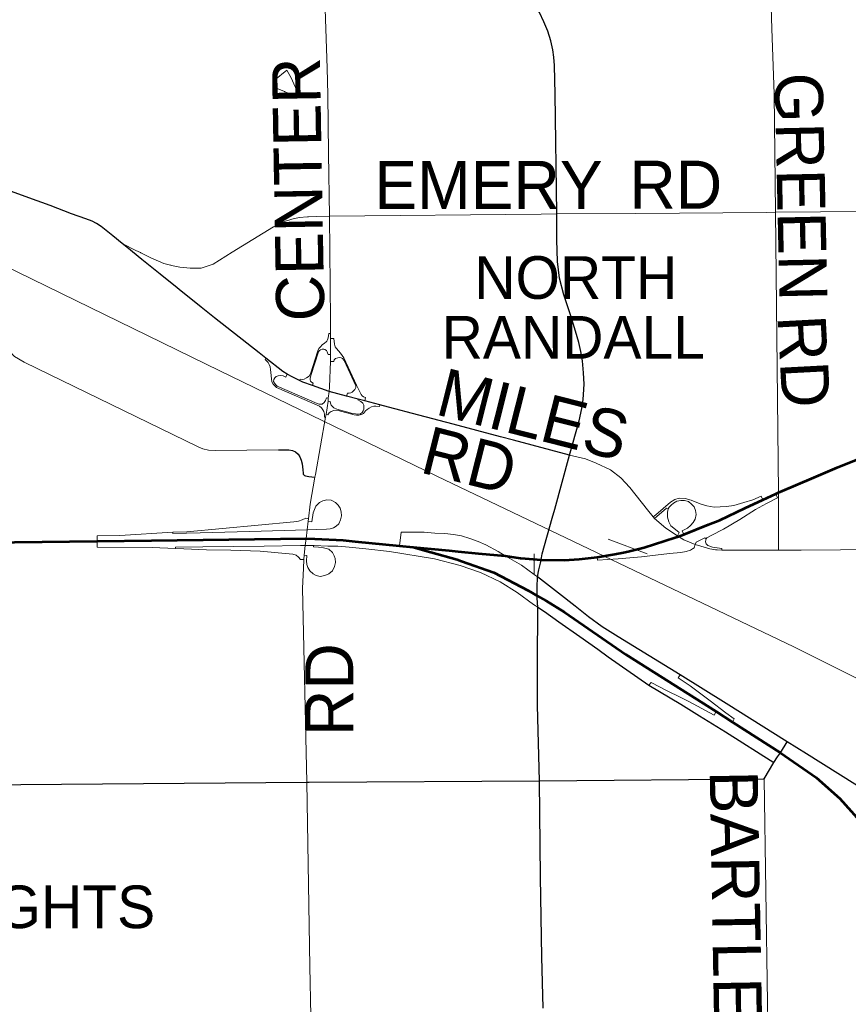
# Model space of a CAD drawing. Header units: feet. Extents: x 92 to 141.3, y -5 to 23.6.
# Tile 402 of 651: x 131.4 to 133.4, y 5.3 to 7.7. Entities that reach past the tile are written whole.
import ezdxf
from ezdxf.enums import TextEntityAlignment as Align

# ---------------------------------------------------------------- set-up
doc = ezdxf.new("R2010")
doc.units = ezdxf.units.FT
doc.header["$MEASUREMENT"] = 0
doc.linetypes.add('CUY - Design$0$DGN1', pattern=[2231.760665, 0, -2231.760665])
doc.linetypes.add('CUY - Design$0$DGN3', pattern=[4463.52133, 2975.680887, -1487.840443])
for name, color, linetype, lineweight in [('CUY - Design$0$GM_P_County_Alignment', 3, 'CUY - Design$0$DGN3', 30), ('CUY - Design$0$GM_X_City_Street', 7, 'Continuous', 0), ('CUY - Design$0$GM_X_Corporation', 7, 'CUY - Design$0$DGN1', 13), ('CUY - Design$0$GM_X_Corporation_Text', 7, 'Continuous', 13), ('CUY - Design$0$GM_X_Interchange_Ramps', 1, 'Continuous', 13), ('CUY - Design$0$GM_X_Interstate_Route', 1, 'Continuous', 53), ('CUY - Design$0$GM_X_Minor_Lake', 5, 'Continuous', 0), ('CUY - Design$0$GM_X_Rail_Line', 7, 'Continuous', 13), ('CUY - Design$0$GM_X_State_Route', 1, 'Continuous', 30)]:
    doc.layers.add(name, color=color, linetype=linetype, lineweight=lineweight)
doc.layers.add('CUY - Design$0$GM_X_State_Location', color=7, linetype='Continuous', lineweight=13, plot=False)
doc.layers.add('TX_X_20', color=7, linetype='Continuous')
doc.styles.add('CUY - Design$0$Styledgn030', font='dgn030.shx')

msp = doc.modelspace()

# ---------------------------------------------------------------- linework, layer by layer
at = {"layer": 'CUY - Design$0$GM_P_County_Alignment', "flags": 128}
msp.add_lwpolyline([(132.0421, 6.6627), (132.0508, 6.6628), (132.0667, 6.6625), (132.0754, 6.6609), (132.0827, 6.6574), (132.0893, 6.6518), (132.0937, 6.6456), (132.097, 6.6376), (132.0992, 6.6284), (132.1009, 6.6144), (132.1011, 6.6063), (132.1017, 6.6042), (132.103, 6.6021), (132.1048, 6.6007), (132.1072, 6.5998), (132.1155, 6.598), (132.1297, 6.5965)], dxfattribs=at)
at = {"layer": 'CUY - Design$0$GM_X_City_Street', "flags": 128}
for points in [[(132.1591, 7.5819), (132.1472, 7.9384)], [(133.2307, 7.6768), (133.2272, 7.7832), (133.2272, 7.7846)], [(133.2391, 7.2348), (133.2359, 7.5205), (133.2307, 7.6768)], [(132.1628, 7.3766), (132.1612, 7.5188), (132.1591, 7.5819)], [(132.167, 6.9751), (132.1646, 7.2253), (132.1628, 7.3766)], [(133.2174, 7.2346), (133.2391, 7.2348), (133.7824, 7.2394), (133.7842, 7.2395)], [(133.2467, 6.4207), (133.2465, 6.5597), (133.2391, 7.2348)], [(131.9003, 7.1198), (131.9301, 7.1384), (132.0299, 7.1995), (132.0513, 7.2108), (132.0738, 7.2184), (132.0921, 7.2219), (132.112, 7.2241), (132.1143, 7.2241)], [(132.1143, 7.2241), (132.1344, 7.2246)], [(132.1344, 7.2246), (132.1646, 7.2253)], [(132.1646, 7.2253), (132.6747, 7.2303)], [(132.6747, 7.2303), (132.7121, 7.2307), (132.9026, 7.2322)], [(132.9026, 7.2322), (133.2174, 7.2346)], [(131.6656, 7.1598), (131.6983, 7.1431), (131.7097, 7.1375), (131.7105, 7.1371)], [(131.7105, 7.1371), (131.7343, 7.1253), (131.7661, 7.1115), (131.7819, 7.1075), (131.7829, 7.1073), (131.7846, 7.1069)], [(131.7846, 7.1069), (131.804, 7.1028), (131.8296, 7.0999), (131.8559, 7.1005), (131.8848, 7.1101), (131.9003, 7.1198)], [(131.2412, 7.1159), (131.2752, 7.1002), (131.2949, 7.0908), (131.3074, 7.083), (131.3186, 7.0741), (131.3271, 7.0638), (131.3465, 7.0156), (131.3781, 6.9236), (131.3849, 6.9094), (131.3938, 6.8999), (131.4065, 6.8875), (131.4293, 6.8733), (131.8487, 6.6701), (131.8601, 6.665), (131.8732, 6.6614), (131.8892, 6.6611), (132.0421, 6.6627)], [(132.1676, 6.8923), (132.1674, 6.9308), (132.1673, 6.9425), (132.167, 6.9751)], [(132.1309, 6.6028), (132.1554, 6.7408), (132.1566, 6.7479), (132.1613, 6.7798), (132.162, 6.7871), (132.1637, 6.8034), (132.1649, 6.8143), (132.1677, 6.8753), (132.1676, 6.8923)], [(132.7429, 6.6497), (132.7812, 6.6411), (132.8076, 6.6307), (132.842, 6.6141), (132.8663, 6.5949), (132.8881, 6.5714), (132.9312, 6.5178)], [(132.1038, 6.4084), (132.1065, 6.432), (132.1084, 6.4491), (132.1109, 6.4699), (132.1133, 6.4905), (132.114, 6.4964), (132.1183, 6.5317), (132.1297, 6.5965), (132.1309, 6.6028)], [(132.9312, 6.5178), (132.9447, 6.501), (132.9477, 6.4973), (132.9753, 6.4737), (133.0033, 6.4557), (133.0058, 6.4541), (133.0188, 6.4457), (133.046, 6.4343), (133.081, 6.4242), (133.0948, 6.4219), (133.099, 6.4216)], [(133.3008, 6.4211), (133.6789, 6.4239), (133.7218, 6.4242), (134.0223, 6.4279), (134.3234, 6.4316), (134.8691, 6.44)], [(132.1179, 5.4178), (132.1102, 5.862), (132.1, 6.3294), (132.1021, 6.3763), (132.1034, 6.398), (132.1038, 6.4084)], [(133.099, 6.4216), (133.1099, 6.4208), (133.1415, 6.4208)], [(133.1415, 6.4208), (133.2467, 6.4207)], [(133.2467, 6.4207), (133.3008, 6.4211)], [(133.2203, 5.3299), (133.2119, 5.8699)], [(132.1199, 5.2986), (132.1179, 5.4178)], [(133.2294, 4.7508), (133.2216, 5.2435), (133.2203, 5.3299)]]:
    msp.add_lwpolyline(points, dxfattribs=at)
at = {"layer": 'CUY - Design$0$GM_X_Corporation', "flags": 128}
for points in [[(132.357, 9.4309), (132.7705, 9.4365), (133.2142, 9.4375), (133.2052, 9.395), (133.2009, 9.3648), (133.2114, 8.8941), (133.2153, 8.4223), (133.4686, 8.4084), (133.6253, 8.4406), (133.7542, 8.4267), (133.9191, 8.3573), (134.004, 8.3389), (134.0656, 8.3406), (134.6475, 8.3428), (134.6227, 8.2079), (134.5808, 8.035), (134.5371, 7.9019), (134.5085, 7.8259), (134.4957, 7.7929), (134.3097, 7.7881), (134.3107, 7.5528), (134.1939, 7.5539), (133.7629, 7.5576), (133.7609, 7.6786), (133.2275, 7.6754), (133.2256, 7.7791), (132.625, 7.7692), (132.5047, 7.8841), (132.4616, 7.9382), (132.1471, 7.9294), (132.1411, 8.3223), (132.3187, 8.3228), (132.3157, 8.4044), (132.3138, 8.4927), (132.3113, 8.6603), (132.3052, 8.8767), (132.2682, 8.876), (132.2745, 9.2953), (132.2733, 9.3627), (132.3583, 9.3632), (132.3576, 9.4038), (132.357, 9.4309)], [(132.2682, 8.876), (132.3052, 8.8767), (132.3113, 8.6603), (132.3138, 8.4927), (132.3157, 8.4044), (132.3187, 8.3228), (132.1411, 8.3223), (132.1471, 7.9294), (132.4616, 7.9382), (132.5047, 7.8841), (132.625, 7.7692), (133.2256, 7.7791), (133.2275, 7.6754), (133.7609, 7.6786), (133.7629, 7.5576), (134.1939, 7.5539), (134.3107, 7.5528), (134.3097, 7.7881), (134.4957, 7.7929), (134.8448, 7.8019), (134.8683, 6.6217), (134.8685, 6.5935), (134.8686, 6.4314), (134.2017, 6.4239), (133.1048, 6.4136), (133.1036, 6.6885), (132.9779, 6.6894), (132.9746, 6.9079), (133.1211, 6.9152), (133.1195, 6.9871), (133.1994, 6.9888), (133.1993, 7.2317), (132.6935, 7.225), (132.6849, 7.5866), (132.1522, 7.581), (132.1553, 7.3775), (131.9358, 7.3739), (131.9365, 7.29), (131.8772, 7.2879), (131.8799, 7.1318), (131.8266, 7.0296), (131.916, 6.9569), (131.9431, 7.0131), (132.0949, 6.8991), (132.2514, 6.8993), (132.2531, 6.8774), (132.3734, 6.8768), (132.3742, 6.7343), (132.4499, 6.7397), (132.4507, 6.5915), (132.93, 6.412), (132.6772, 6.4122), (132.6575, 6.4122), (132.0981, 6.4077), (131.8646, 6.4054), (131.1155, 6.4012), (131.1113, 6.6159), (131.255, 6.6199), (131.2499, 7.1546), (131.0575, 7.2458), (131.0526, 7.7557), (131.6082, 7.7631), (131.6039, 8.3143), (131.5977, 8.8633), (132.2682, 8.876)], [(132.93, 6.412), (132.4507, 6.5915), (132.4499, 6.7397), (132.3742, 6.7343), (132.3734, 6.8768), (132.2531, 6.8774), (132.2514, 6.8993), (132.0949, 6.8991), (131.9431, 7.0131), (131.916, 6.9569), (131.8266, 7.0296), (131.8799, 7.1318), (131.8772, 7.2879), (131.9365, 7.29), (131.9358, 7.3739), (132.1553, 7.3775), (132.1522, 7.581), (132.6849, 7.5866), (132.6935, 7.225), (133.1993, 7.2317), (133.1994, 6.9888), (133.1195, 6.9871), (133.1211, 6.9152), (132.9746, 6.9079), (132.9779, 6.6894), (133.1036, 6.6885), (133.1048, 6.4136), (132.93, 6.412)], [(132.6575, 6.4122), (132.6582, 6.3619), (132.6663, 6.3566), (132.6652, 6.331), (132.6652, 6.3107), (132.6654, 6.3052), (132.6665, 6.2837), (132.6659, 6.1679), (132.6662, 6.0465), (132.6705, 5.8654), (132.6735, 5.6333), (132.6763, 5.4409), (132.6794, 5.3162), (132.111, 5.304), (131.1972, 5.29), (131.1987, 5.1694), (131.0435, 4.9995), (131.0642, 4.1893), (130.5279, 4.1844), (130.5375, 3.6279), (130.1257, 3.6262), (130.127, 3.5324), (130.1273, 3.503), (130.0028, 3.5044), (130.004, 3.4304), (129.4414, 3.4066), (129.4408, 3.4177), (129.4443, 4.1736), (129.4403, 4.6629), (129.4335, 5.5136), (129.4322, 5.8439), (129.4304, 6.0521), (129.429, 6.3729), (129.5547, 6.3786), (130.3705, 6.394), (130.5432, 6.3972), (131.1155, 6.4012), (131.8646, 6.4054), (132.0981, 6.4077), (132.6575, 6.4122)]]:
    msp.add_lwpolyline(points, dxfattribs=at)
at = {"layer": 'CUY - Design$0$GM_X_Interchange_Ramps', "flags": 128}
for points in [[(132.1673, 6.9425), (132.1629, 6.9426), (132.1613, 6.9323), (132.1601, 6.9277), (132.1584, 6.9244), (132.1566, 6.9225), (132.153, 6.9195), (132.1474, 6.9153), (132.1431, 6.9108), (132.1396, 6.9066), (132.1365, 6.9011), (132.1195, 6.8455), (132.1158, 6.8403), (132.1099, 6.8356), (132.1042, 6.833), (132.0988, 6.8323), (132.0943, 6.8328), (132.0929, 6.8295)], [(132.2498, 6.7807), (132.2518, 6.7885), (132.2466, 6.7903), (132.2435, 6.7927), (132.2409, 6.796), (132.2303, 6.8184), (132.1992, 6.8842), (132.1957, 6.8894), (132.1912, 6.895), (132.1867, 6.9007), (132.1815, 6.9063), (132.1789, 6.9103), (132.177, 6.9167), (132.1752, 6.9306), (132.1674, 6.9308)], [(132.1241, 6.8175), (132.1257, 6.8231), (132.1217, 6.8252), (132.1193, 6.8281), (132.1184, 6.8314), (132.1184, 6.8347), (132.12, 6.8413), (132.1384, 6.8988), (132.1405, 6.9019), (132.1433, 6.9037), (132.1471, 6.9049), (132.1509, 6.9052), (132.154, 6.904), (132.1573, 6.9016), (132.1591, 6.8988), (132.1601, 6.8964), (132.1613, 6.8924), (132.1676, 6.8923)], [(132.0118, 6.8831), (132.0098, 6.8804), (132.0135, 6.8771), (132.0175, 6.8726), (132.0198, 6.8679), (132.0217, 6.8622), (132.0227, 6.8559), (132.0261, 6.8261), (132.0289, 6.8208), (132.0329, 6.8163), (132.0373, 6.813), (132.1407, 6.7674), (132.1455, 6.7636), (132.1487, 6.7592), (132.1513, 6.7547), (132.1528, 6.7484), (132.1529, 6.7412), (132.1554, 6.7408)], [(132.1677, 6.8753), (132.1752, 6.8752), (132.1763, 6.8792), (132.1797, 6.8825), (132.1846, 6.8844), (132.1895, 6.8846), (132.1931, 6.8839), (132.1964, 6.8823), (132.2001, 6.8778), (132.2282, 6.817), (132.228, 6.8123), (132.2256, 6.8075), (132.2223, 6.8038), (132.2192, 6.8014), (132.2159, 6.8), (132.2126, 6.7993), (132.2079, 6.7988), (132.2062, 6.7921)], [(132.162, 6.7871), (132.158, 6.7875), (132.1551, 6.781), (132.1519, 6.7763), (132.1476, 6.7729), (132.1436, 6.7722), (132.14, 6.7724), (132.1351, 6.7741), (132.0392, 6.8161), (132.0354, 6.8189), (132.0321, 6.8229), (132.0304, 6.8269), (132.0309, 6.8321), (132.0333, 6.8363), (132.0368, 6.8391), (132.0413, 6.8408), (132.0467, 6.8415), (132.0536, 6.8405), (132.0594, 6.8379), (132.063, 6.8448)], [(132.2339, 6.7849), (132.2334, 6.783), (132.2407, 6.7793), (132.2449, 6.7752), (132.2473, 6.7703), (132.248, 6.7653), (132.2473, 6.7604), (132.2459, 6.7561), (132.2433, 6.7521), (132.2393, 6.7495), (132.2329, 6.7488), (132.2275, 6.7491), (132.2206, 6.7503), (132.1822, 6.7606), (132.1756, 6.7639), (132.1719, 6.7672), (132.169, 6.7705), (132.1674, 6.7748), (132.1669, 6.7793), (132.1613, 6.7798)], [(132.1566, 6.7479), (132.1611, 6.7471), (132.1644, 6.7514), (132.169, 6.7549), (132.1752, 6.7573), (132.1803, 6.758), (132.1855, 6.7571), (132.2247, 6.7467), (132.2303, 6.7458), (132.2357, 6.7458), (132.2423, 6.7474), (132.2466, 6.7503), (132.2513, 6.7561), (132.2554, 6.76), (132.2602, 6.7632), (132.2664, 6.7661), (132.272, 6.7677), (132.2767, 6.7679), (132.285, 6.7665), (132.2863, 6.7712)], [(133.2089, 6.5421), (133.2049, 6.5512), (133.1843, 6.5422), (133.1633, 6.5356), (133.1391, 6.5286), (133.1214, 6.5257), (133.1058, 6.5249), (133.0914, 6.5245), (133.0737, 6.5278), (133.0581, 6.5323), (133.0359, 6.5413), (133.0219, 6.5454), (133.0071, 6.5463), (132.9964, 6.543), (132.9862, 6.5364), (132.9507, 6.5061), (132.9447, 6.501)], [(133.1099, 6.4208), (133.1103, 6.4245), (133.0871, 6.4281), (133.0763, 6.4322), (133.0724, 6.4362), (133.0707, 6.4411), (133.071, 6.4455), (133.0721, 6.4482), (133.0741, 6.4509), (133.0844, 6.4558), (133.1136, 6.471), (133.1531, 6.4949), (133.1909, 6.5187), (133.2176, 6.5331), (133.2439, 6.5471), (133.2399, 6.5566)], [(132.1133, 6.4905), (132.1222, 6.4889), (132.1254, 6.5106), (132.1317, 6.5266), (132.1407, 6.5353), (132.1492, 6.5396), (132.1581, 6.5419), (132.1686, 6.5409), (132.1794, 6.5359), (132.1857, 6.5294), (132.1908, 6.522), (132.1931, 6.5131), (132.1941, 6.5038), (132.1916, 6.4942), (132.187, 6.4842), (132.1808, 6.4783), (132.1743, 6.4744), (132.1662, 6.4725), (132.1578, 6.4714), (132.1109, 6.4699), (131.972, 6.4656), (131.8535, 6.4627), (131.7876, 6.4613), (131.7875, 6.4642)], [(133.0033, 6.4557), (133.0075, 6.4636), (132.9981, 6.4706), (132.9874, 6.4796), (132.9821, 6.4887), (132.9788, 6.5002), (132.979, 6.5127), (132.9809, 6.5204), (132.9827, 6.5241), (132.9876, 6.5293), (132.9936, 6.5343), (133.0014, 6.5389), (133.0108, 6.5405), (133.0199, 6.5405), (133.0293, 6.538), (133.0371, 6.5319), (133.0429, 6.5249), (133.0466, 6.5162), (133.0482, 6.5064), (133.0454, 6.4957), (133.0408, 6.4871), (133.0347, 6.4805), (133.0269, 6.4739), (133.0145, 6.4673), (133.0181, 6.4589)], [(132.9477, 6.4973), (132.9533, 6.502), (132.9767, 6.5217), (132.9809, 6.5204)], [(132.114, 6.4964), (132.1075, 6.4976), (132.0989, 6.4937), (132.09, 6.4906), (132.0791, 6.4892), (131.821, 6.4653), (131.7875, 6.4642), (131.6597, 6.4562), (131.6049, 6.4551), (131.6051, 6.4426)], [(132.6663, 6.3566), (132.6582, 6.3619), (132.6271, 6.3846), (132.5882, 6.4074), (132.5711, 6.4174), (132.5411, 6.4333), (132.5231, 6.442), (132.503, 6.4492), (132.4825, 6.4552), (132.4636, 6.4584), (132.4426, 6.4607), (132.4188, 6.4619), (132.3926, 6.464), (132.3372, 6.4641), (132.3339, 6.4313)], [(131.6051, 6.4426), (131.6054, 6.4281), (131.7376, 6.4269), (131.7937, 6.4246), (131.8138, 6.4239), (131.869, 6.4214), (131.9274, 6.4208), (131.9978, 6.4184), (132.0762, 6.4115), (132.0846, 6.4085), (132.0906, 6.404), (132.0949, 6.3983), (132.1034, 6.398)], [(131.7937, 6.4246), (131.7937, 6.4278), (131.86, 6.4289), (132.0074, 6.4305), (132.095, 6.4322), (132.1065, 6.432), (132.1265, 6.4318), (132.1277, 6.4318), (132.1608, 6.4301), (132.1847, 6.4301), (132.2125, 6.4277), (132.2525, 6.4237), (132.3095, 6.4172), (132.4181, 6.3998), (132.4795, 6.3837), (132.5283, 6.3671), (132.5762, 6.3443), (132.617, 6.3186), (132.6563, 6.2901), (132.6665, 6.2837)], [(132.1265, 6.4318), (132.1264, 6.4288), (132.1385, 6.4282), (132.1502, 6.4264), (132.163, 6.423), (132.1725, 6.4152), (132.1764, 6.4074), (132.1787, 6.4005), (132.179, 6.3913), (132.1772, 6.3812), (132.1718, 6.3709), (132.1632, 6.3637), (132.1539, 6.3595), (132.1422, 6.3576), (132.1326, 6.3594), (132.1254, 6.364), (132.1178, 6.3709), (132.1131, 6.3791), (132.1104, 6.3864), (132.1098, 6.3948), (132.11, 6.4081), (132.1038, 6.4084)], [(132.8098, 6.404), (132.8106, 6.3966), (132.8604, 6.3999), (132.9167, 6.4048), (132.9841, 6.4126), (133.0112, 6.4151), (133.0237, 6.4174), (133.0347, 6.4209), (133.0396, 6.4238), (133.0429, 6.4265), (133.046, 6.4343)], [(133.046, 6.4343), (133.0482, 6.4398), (133.0692, 6.4505), (133.0721, 6.4482)], [(133.1357, 6.0067), (133.1399, 6.0142), (133.1199, 6.029), (133.0815, 6.0581), (133.0338, 6.0941), (133.0049, 6.1131), (133.0093, 6.1206)], [(132.9338, 6.0958), (132.9394, 6.1019), (132.978, 6.0823), (133.0096, 6.0668), (133.0307, 6.0563), (133.0914, 6.0234), (133.0965, 6.0318)]]:
    msp.add_lwpolyline(points, dxfattribs=at)
at = {"layer": 'CUY - Design$0$GM_X_Interstate_Route', "flags": 128}
for points in [[(133.326, 6.5934), (133.3876, 6.6196), (133.4858, 6.6592), (133.4958, 6.6632)], [(133.2564, 6.5639), (133.326, 6.5934)], [(133.1654, 6.5218), (133.2089, 6.5421), (133.2399, 6.5566), (133.2465, 6.5597), (133.2564, 6.5639)], [(133.0776, 6.4826), (133.1048, 6.4934), (133.1654, 6.5218)], [(132.9979, 6.4515), (133.0058, 6.4541), (133.0181, 6.4589), (133.0776, 6.4826)], [(131.1406, 6.4367), (131.6051, 6.4426), (131.7364, 6.4443)], [(131.7364, 6.4443), (132.1084, 6.4491), (132.1299, 6.4481)], [(132.1299, 6.4481), (132.1982, 6.4449), (132.2267, 6.442)], [(132.2267, 6.442), (132.3339, 6.4313), (132.3664, 6.428), (132.3667, 6.4279)], [(132.8841, 6.4178), (132.9232, 6.4272), (132.9979, 6.4515)], [(132.3664, 6.428), (132.4529, 6.4198)], [(132.3667, 6.4279), (132.4091, 6.4159)], [(132.4091, 6.4159), (132.4721, 6.3981), (132.4829, 6.3943)], [(132.4529, 6.4198), (132.4745, 6.4177)], [(132.4745, 6.4177), (132.524, 6.4131), (132.5882, 6.4074), (132.6241, 6.4019), (132.6257, 6.4017)], [(132.6365, 6.4008), (132.6747, 6.3977), (132.7302, 6.397), (132.7666, 6.399), (132.8098, 6.404), (132.8524, 6.4115)], [(132.8524, 6.4115), (132.8727, 6.415), (132.8841, 6.4178)], [(132.4829, 6.3943), (132.5607, 6.3666), (132.6431, 6.3234), (132.6529, 6.3177)], [(132.6257, 6.4017), (132.6365, 6.4008)], [(132.6529, 6.3177), (132.6652, 6.3107), (132.6721, 6.3069)], [(132.6721, 6.3069), (132.6868, 6.2987), (132.7309, 6.2713), (132.8788, 6.1695), (133.0965, 6.0318), (133.1357, 6.0067), (133.2513, 5.9328), (133.3373, 5.8731), (133.3943, 5.8225), (133.456, 5.7532), (133.5838, 5.5831)]]:
    msp.add_lwpolyline(points, dxfattribs=at)
at = {"layer": 'CUY - Design$0$GM_X_Minor_Lake', "flags": 128}
for points in [[(132.0625, 7.5772), (132.0327, 7.5532), (132.0305, 7.5366), (132.0569, 7.5254)], [(132.0569, 7.5254), (132.0576, 7.5251), (132.0842, 7.5147), (132.0899, 7.5206), (132.0898, 7.521), (132.0723, 7.5588), (132.0625, 7.5772)]]:
    msp.add_lwpolyline(points, dxfattribs=at)
at = {"layer": 'CUY - Design$0$GM_X_Rail_Line', "flags": 128}
msp.add_lwpolyline([(129.0494, 7.9629), (129.4749, 7.8482), (130.1467, 7.6619), (130.3312, 7.5978), (130.5388, 7.5096), (130.8397, 7.37), (131.38, 7.1076), (131.9007, 6.8526), (132.4231, 6.5989), (133.2834, 6.1882), (133.7908, 5.9344), (134.2172, 5.7257), (135.0175, 5.3399)], dxfattribs=at)
at = {"layer": 'CUY - Design$0$GM_X_State_Route', "flags": 128}
for points in [[(132.7121, 7.2316), (132.7087, 7.5194), (132.7072, 7.5881), (132.7052, 7.6085), (132.7029, 7.6264), (132.6979, 7.6477), (132.6907, 7.6708), (132.6815, 7.6936), (132.6705, 7.7161), (132.6544, 7.7403), (132.6358, 7.7655)], [(131.798, 7.0525), (131.7568, 7.0858), (131.713, 7.121), (131.6766, 7.151), (131.6656, 7.1598), (131.6431, 7.1777), (131.6147, 7.2008), (131.6039, 7.208), (131.5931, 7.2132), (131.5781, 7.2188), (131.5433, 7.2314), (131.4922, 7.2508), (131.4408, 7.2698), (131.292, 7.3231), (131.0577, 7.403)], [(132.7429, 6.6497), (132.7662, 6.7327), (132.7729, 6.762), (132.776, 6.784), (132.7767, 6.7955), (132.778, 6.8204), (132.777, 6.8478), (132.7742, 6.8767), (132.7703, 6.8993), (132.7657, 6.9213), (132.7573, 6.9484), (132.746, 6.9856), (132.729, 7.0359), (132.7193, 7.0757), (132.7137, 7.116), (132.7122, 7.1681), (132.7121, 7.2307), (132.7121, 7.2316)], [(131.8882, 6.9806), (131.8559, 7.0061), (131.8024, 7.049), (131.798, 7.0525)], [(131.9953, 6.8961), (131.8882, 6.9806)], [(132.307, 6.7656), (132.2863, 6.7712), (132.2498, 6.7807), (132.2339, 6.7849), (132.2062, 6.7921), (132.1637, 6.8034), (132.1241, 6.8175), (132.101, 6.8257), (132.0929, 6.8295), (132.0747, 6.838), (132.063, 6.8448), (132.0521, 6.8512), (132.0118, 6.8831), (131.9953, 6.8961)], [(132.3797, 6.7463), (132.307, 6.7656)], [(132.4627, 6.7242), (132.3797, 6.7463)], [(132.5769, 6.6939), (132.4627, 6.7242)], [(132.608, 6.6856), (132.5769, 6.6939)], [(132.7429, 6.6497), (132.608, 6.6856)], [(132.7073, 6.5198), (132.7429, 6.6497)], [(132.6771, 6.4117), (132.6772, 6.4122), (132.7013, 6.4976), (132.7073, 6.5198)], [(132.6728, 6.3897), (132.6747, 6.3977), (132.6771, 6.4117)], [(132.6663, 6.3566), (132.669, 6.3733), (132.6728, 6.3897)], [(132.6654, 6.3052), (132.6652, 6.3107), (132.6652, 6.331), (132.6663, 6.3566)], [(132.7563, 6.2856), (132.7162, 6.3173), (132.6663, 6.3566)], [(132.6665, 6.2837), (132.6654, 6.3052)], [(132.6664, 6.2617), (132.6665, 6.2837)], [(132.6665, 6.2837), (132.6827, 6.273), (132.7177, 6.2484), (132.7679, 6.2131), (132.8116, 6.182), (132.8362, 6.1635), (132.9338, 6.0958), (133.011, 6.0496), (133.0563, 6.022), (133.1191, 5.9834), (133.2348, 5.9095)], [(133.0093, 6.1206), (132.8606, 6.212), (132.8219, 6.2363), (132.7884, 6.2603), (132.7563, 6.2856)], [(132.6705, 5.8654), (132.6662, 6.0465), (132.6659, 6.1679), (132.6664, 6.2617)], [(133.1201, 6.0513), (133.0093, 6.1206)], [(133.3138, 5.93), (133.2677, 5.9589), (133.1201, 6.0513)], [(133.2442, 5.9228), (133.2513, 5.9328), (133.2677, 5.9589)], [(133.2093, 5.8699), (133.2119, 5.8699), (133.2348, 5.9095), (133.2442, 5.9228)], [(134.1982, 5.3726), (133.7986, 5.6254), (133.3138, 5.93)], [(130.5491, 5.8477), (130.8296, 5.8513), (132.1102, 5.862), (132.1157, 5.862)], [(132.1157, 5.862), (132.6705, 5.8654)], [(132.6705, 5.8654), (133.2093, 5.8699)], [(132.6794, 5.3172), (132.6763, 5.4409), (132.6735, 5.6333), (132.6705, 5.8654)]]:
    msp.add_lwpolyline(points, dxfattribs=at)

# ---------------------------------------------------------------- texts
at = {"layer": 'CUY - Design$0$GM_X_Corporation_Text', "style": 'CUY - Design$0$Styledgn030'}
for s, height, p in [('NORTH', 0.10285, (132.5137, 7.0262)), ('RANDALL', 0.10285, (132.435, 6.8821)), ('MAPLE HEIGHTS', 0.102853, (130.6292, 5.5101))]:
    msp.add_text(s, height=height, rotation=0, dxfattribs=at).set_placement(p)
at = {"layer": 'CUY - Design$0$GM_X_State_Location', "style": 'CUY - Design$0$Styledgn030'}
msp.add_text('43D', height=0.000206, rotation=0, dxfattribs=at).set_placement((132.8675, 6.0497))
for s in ['s', 'r']:
    msp.add_text(s, height=0.000206, dxfattribs=at).set_placement((132.9465, 6.0648), align=Align.MIDDLE_CENTER)
at = {"layer": 'TX_X_20', "style": 'CUY - Design$0$Styledgn030'}
for s, rotation, p in [('CENTER', 91, (132.1528, 6.9729)), ('GREEN', 271.2448, (133.2369, 7.57)), ('RD', 0, (132.8873, 7.2434)), ('RD', 273.011, (133.2441, 6.9845)), ('MILES', 345.8489, (132.4168, 6.7487)), ('RD', 345.8, (132.3797, 6.6087)), ('RD', 90, (132.2222, 5.973)), ('BARTLETT RD', 271, (133.0807, 5.889))]:
    msp.add_text(s, height=0.1157, rotation=rotation, dxfattribs=at).set_placement(p)
msp.add_text('EMERY', height=0.1157, dxfattribs=at).set_placement((132.2728, 7.2429))

doc.saveas('drawing.dxf')
